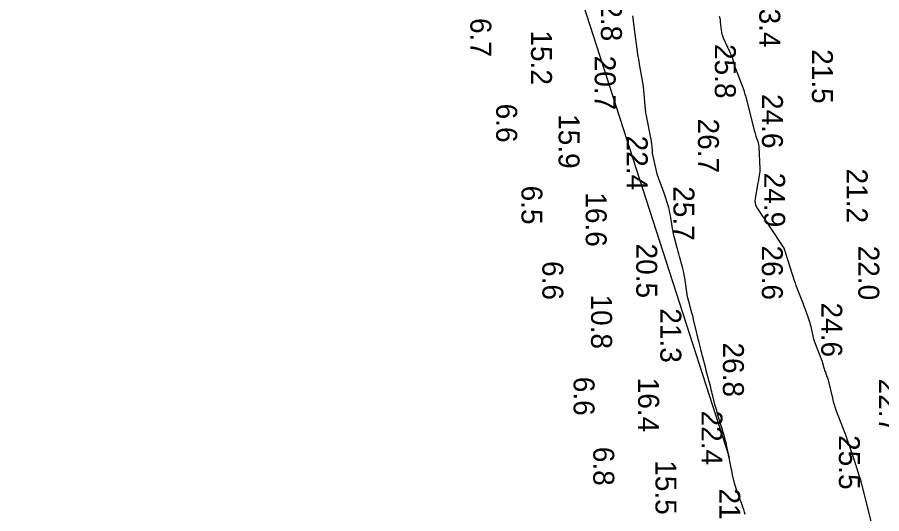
# Model space of a CAD drawing. Extents: x 1178573 to 1187098, y 693282 to 751751.
# Drawn here: x 1183056 to 1183571, y 739276 to 739573 of the extents above; entities that cross this region are included whole.
import ezdxf

# ---------------------------------------------------------------- set-up
doc = ezdxf.new("R2010")
doc.units = 0
for name, color, linetype in [('G-ANNO-PATT', 7, 'Continuous'), ('V-HYDS-MAJR', 7, 'Continuous'), ('V-HYDS-SOUN', 7, 'Continuous')]:
    doc.layers.add(name, color=color, linetype=linetype)

msp = doc.modelspace()

# ---------------------------------------------------------------- linework, layer by layer
at = {"layer": 'G-ANNO-PATT'}
for points in [[(1183055.57, 742449.3), (1183256.28, 741783.89), (1183367.41, 739659.95), (1183480.15, 739310.05)], [(1183480.15, 739310.05), (1183479.1, 739315.45), (1183478.87, 739316.57), (1183478.61, 739317.7), (1183478.34, 739318.82), (1183478.03, 739319.93), (1183476.78, 739324.38), (1183476.47, 739325.49), (1183476.15, 739326.59), (1183475.82, 739327.7), (1183475.49, 739328.81), (1183473.11, 739336.65), (1183472.75, 739337.89), (1183472.39, 739339.13), (1183472.05, 739340.37), (1183471.73, 739341.62), (1183470.45, 739346.63), (1183470.13, 739347.88), (1183469.81, 739349.13), (1183469.49, 739350.38), (1183469.16, 739351.63), (1183467.65, 739357.47), (1183467.29, 739358.86), (1183466.93, 739360.25), (1183466.56, 739361.64), (1183466.2, 739363.03), (1183464.43, 739369.76), (1183464.12, 739370.94), (1183463.81, 739372.13), (1183463.51, 739373.31), (1183463.22, 739374.5), (1183462.04, 739379.25), (1183461.75, 739380.44), (1183461.46, 739381.62), (1183461.17, 739382.81), (1183460.89, 739384), (1183458.96, 739392.23), (1183458.63, 739393.58), (1183458.29, 739394.94), (1183457.93, 739396.29), (1183457.57, 739397.64), (1183456.07, 739403.03), (1183455.71, 739404.38), (1183455.4, 739405.74), (1183455.14, 739407.11), (1183454.92, 739408.49), (1183453.68, 739417.04), (1183453.42, 739418.65), (1183453.12, 739420.25), (1183452.76, 739421.83), (1183452.36, 739423.41), (1183450.6, 739429.85), (1183450.19, 739431.35), (1183449.79, 739432.84), (1183449.4, 739434.33), (1183449.01, 739435.83), (1183447.45, 739441.81), (1183447.08, 739443.3), (1183446.75, 739444.81), (1183446.45, 739446.33), (1183446.19, 739447.85), (1183445.17, 739454.25), (1183444.89, 739455.79), (1183444.56, 739457.31), (1183444.18, 739458.82), (1183443.73, 739460.32), (1183441.6, 739467.07), (1183441.25, 739468.16), (1183440.87, 739469.25), (1183440.48, 739470.32), (1183440.06, 739471.39), (1183438.35, 739475.64), (1183437.95, 739476.71), (1183437.59, 739477.8), (1183437.27, 739478.9), (1183436.99, 739480.01), (1183434.79, 739489.69), (1183434.64, 739490.42), (1183434.52, 739491.16), (1183434.43, 739491.9), (1183434.37, 739492.65), (1183434.18, 739495.66), (1183434.12, 739496.41), (1183434.04, 739497.15), (1183433.93, 739497.89), (1183433.8, 739498.63), (1183430.63, 739514.69), (1183430.53, 739515.56), (1183429.17, 739530.95), (1183429, 739531.54), (1183426.73, 739544.65), (1183426.48, 739546.13), (1183426.24, 739547.62), (1183426.01, 739549.1), (1183425.79, 739550.59), (1183424.94, 739556.54), (1183424.72, 739558.03), (1183424.52, 739559.52), (1183424.31, 739561), (1183424.12, 739562.49), (1183422.68, 739573.37)], [(1183474.28, 739573.19), (1183474.53, 739572.02), (1183474.74, 739570.85), (1183474.9, 739569.66), (1183475.45, 739564.89), (1183475.63, 739563.71), (1183475.9, 739562.56), (1183476.26, 739561.43), (1183476.71, 739560.32), (1183481.78, 739549.07), (1183481.97, 739548.63), (1183482.13, 739548.18), (1183482.28, 739547.72), (1183482.4, 739547.26), (1183482.84, 739545.39), (1183482.96, 739544.92), (1183483.09, 739544.46), (1183483.24, 739544), (1183483.41, 739543.55), (1183488.89, 739529.09), (1183488.99, 739528.82), (1183489.08, 739528.54), (1183489.16, 739528.26), (1183489.23, 739527.98), (1183489.61, 739526.38), (1183489.63, 739526.32), (1183489.65, 739526.27), (1183489.68, 739526.22), (1183489.72, 739526.18), (1183489.88, 739526.01), (1183489.91, 739525.96), (1183489.94, 739525.91), (1183489.97, 739525.86), (1183489.98, 739525.81), (1183495.2, 739504.91), (1183495.42, 739504.08), (1183495.65, 739503.25), (1183495.9, 739502.43), (1183496.17, 739501.62), (1183497.29, 739498.37), (1183497.54, 739497.55), (1183497.73, 739496.72), (1183497.86, 739495.88), (1183497.93, 739495.03), (1183498.55, 739482.42), (1183498.56, 739481.69), (1183498.54, 739480.97), (1183498.47, 739480.25), (1183498.36, 739479.53), (1183497.86, 739476.67), (1183497.73, 739475.96), (1183497.61, 739475.24), (1183497.48, 739474.53), (1183497.35, 739473.81), (1183495.62, 739464.34), (1183495.49, 739462.83), (1183495.65, 739461.39), (1183496.09, 739460), (1183496.83, 739458.68), (1183500.36, 739453.51), (1183501.25, 739452.21), (1183502.12, 739450.92), (1183503, 739449.62), (1183503.86, 739448.31), (1183512.87, 739434.76), (1183512.93, 739434.66), (1183512.98, 739434.56), (1183513.02, 739434.45), (1183513.05, 739434.34), (1183513.15, 739433.88), (1183513.18, 739433.76), (1183513.21, 739433.65), (1183513.25, 739433.54), (1183513.29, 739433.43), (1183513.59, 739432.6), (1183513.65, 739432.43), (1183513.71, 739432.25), (1183513.77, 739432.08), (1183513.83, 739431.9), (1183518.99, 739415.6), (1183519.48, 739414.09), (1183520, 739412.59), (1183520.54, 739411.1), (1183521.12, 739409.61), (1183523.51, 739403.55), (1183524.07, 739402.14), (1183524.6, 739400.73), (1183525.13, 739399.31), (1183525.64, 739397.88), (1183527.87, 739391.54), (1183528.24, 739390.42), (1183528.58, 739389.29), (1183528.88, 739388.15), (1183529.14, 739387), (1183530.1, 739382.37), (1183530.37, 739381.22), (1183530.68, 739380.08), (1183531.04, 739378.96), (1183531.45, 739377.85), (1183534.9, 739369.15), (1183535.16, 739368.46), (1183535.41, 739367.77), (1183535.64, 739367.07), (1183535.85, 739366.36), (1183536.68, 739363.48), (1183536.88, 739362.8), (1183537.1, 739362.11), (1183537.32, 739361.44), (1183537.56, 739360.76), (1183538.54, 739358.07), (1183538.78, 739357.4), (1183539, 739356.72), (1183539.19, 739356.03), (1183539.37, 739355.34), (1183541.79, 739345.24), (1183542.28, 739343.34), (1183542.83, 739341.45), (1183543.44, 739339.58), (1183544.11, 739337.74), (1183549.15, 739324.51), (1183549.24, 739324.28), (1183549.33, 739324.04), (1183549.41, 739323.81), (1183549.5, 739323.58), (1183549.84, 739322.64), (1183549.92, 739322.41), (1183550.01, 739322.18), (1183550.09, 739321.94), (1183550.17, 739321.71), (1183555.06, 739307.12), (1183555.37, 739306.2), (1183555.67, 739305.29), (1183555.97, 739304.37), (1183556.27, 739303.45), (1183558.01, 739298.06), (1183558.03, 739298), (1183558.05, 739297.94), (1183558.07, 739297.88), (1183558.09, 739297.82), (1183558.18, 739297.57), (1183558.2, 739297.51), (1183558.22, 739297.45), (1183558.23, 739297.39), (1183558.25, 739297.32), (1183558.72, 739295.53), (1183558.8, 739295.21), (1183558.88, 739294.89), (1183558.96, 739294.57), (1183559.04, 739294.25), (1183565.08, 739270.1)]]:
    msp.add_lwpolyline(points, dxfattribs=at)
at = {"layer": 'V-HYDS-MAJR'}
for points in [[(1183489.78, 739275.88), (1183489.37, 739277.36), (1183488.93, 739278.83), (1183488.44, 739280.29), (1183487.91, 739281.73), (1183484.94, 739289.57), (1183484.5, 739290.8), (1183484.1, 739292.04), (1183483.74, 739293.3), (1183483.43, 739294.57), (1183482.26, 739299.67), (1183481.98, 739300.95), (1183481.7, 739302.23), (1183481.44, 739303.51), (1183481.18, 739304.79), (1183479.1, 739315.45), (1183478.87, 739316.57), (1183478.61, 739317.7), (1183478.34, 739318.82), (1183478.03, 739319.93), (1183476.78, 739324.38), (1183476.47, 739325.49), (1183476.15, 739326.59), (1183475.82, 739327.7), (1183475.49, 739328.81), (1183473.11, 739336.65), (1183472.75, 739337.89), (1183472.39, 739339.13), (1183472.05, 739340.37), (1183471.73, 739341.62), (1183470.45, 739346.63), (1183470.13, 739347.88), (1183469.81, 739349.13), (1183469.49, 739350.38), (1183469.16, 739351.63), (1183467.65, 739357.47), (1183467.29, 739358.86), (1183466.93, 739360.25), (1183466.56, 739361.64), (1183466.2, 739363.03), (1183464.43, 739369.76), (1183464.12, 739370.94), (1183463.81, 739372.13), (1183463.51, 739373.31), (1183463.22, 739374.5), (1183462.04, 739379.25), (1183461.75, 739380.44), (1183461.46, 739381.62), (1183461.17, 739382.81), (1183460.89, 739384), (1183458.96, 739392.23), (1183458.63, 739393.58), (1183458.29, 739394.94), (1183457.93, 739396.29), (1183457.57, 739397.64), (1183456.07, 739403.03), (1183455.71, 739404.38), (1183455.4, 739405.74), (1183455.14, 739407.11), (1183454.92, 739408.49), (1183453.68, 739417.04), (1183453.42, 739418.65), (1183453.12, 739420.25), (1183452.76, 739421.83), (1183452.36, 739423.41), (1183450.6, 739429.85), (1183450.19, 739431.35), (1183449.79, 739432.84), (1183449.4, 739434.33), (1183449.01, 739435.83), (1183447.45, 739441.81), (1183447.08, 739443.3), (1183446.75, 739444.81), (1183446.45, 739446.33), (1183446.19, 739447.85), (1183445.17, 739454.25), (1183444.89, 739455.79), (1183444.56, 739457.31), (1183444.18, 739458.82), (1183443.73, 739460.32), (1183441.6, 739467.07), (1183441.25, 739468.16), (1183440.87, 739469.25), (1183440.48, 739470.32), (1183440.06, 739471.39), (1183438.35, 739475.64), (1183437.95, 739476.71), (1183437.59, 739477.8), (1183437.27, 739478.9), (1183436.99, 739480.01), (1183434.79, 739489.69), (1183434.64, 739490.42), (1183434.52, 739491.16), (1183434.43, 739491.9), (1183434.37, 739492.65), (1183434.18, 739495.66), (1183434.12, 739496.41), (1183434.04, 739497.15), (1183433.93, 739497.89), (1183433.8, 739498.63), (1183430.63, 739514.69), (1183430.53, 739515.56), (1183429.17, 739530.95), (1183429, 739531.54), (1183426.73, 739544.65), (1183426.48, 739546.13), (1183426.24, 739547.62), (1183426.01, 739549.1), (1183425.79, 739550.59), (1183424.94, 739556.54), (1183424.72, 739558.03), (1183424.52, 739559.52), (1183424.31, 739561), (1183424.12, 739562.49), (1183422.68, 739573.37)], [(1183474.28, 739573.19), (1183474.53, 739572.02), (1183474.74, 739570.85), (1183474.9, 739569.66), (1183475.45, 739564.89), (1183475.63, 739563.71), (1183475.9, 739562.56), (1183476.26, 739561.43), (1183476.71, 739560.32), (1183481.78, 739549.07), (1183481.97, 739548.63), (1183482.13, 739548.18), (1183482.28, 739547.72), (1183482.4, 739547.26), (1183482.84, 739545.39), (1183482.96, 739544.92), (1183483.09, 739544.46), (1183483.24, 739544), (1183483.41, 739543.55), (1183488.89, 739529.09), (1183488.99, 739528.82), (1183489.08, 739528.54), (1183489.16, 739528.26), (1183489.23, 739527.98), (1183489.61, 739526.38), (1183489.63, 739526.32), (1183489.65, 739526.27), (1183489.68, 739526.22), (1183489.72, 739526.18), (1183489.88, 739526.01), (1183489.91, 739525.96), (1183489.94, 739525.91), (1183489.97, 739525.86), (1183489.98, 739525.81), (1183495.2, 739504.91), (1183495.42, 739504.08), (1183495.65, 739503.25), (1183495.9, 739502.43), (1183496.17, 739501.62), (1183497.29, 739498.37), (1183497.54, 739497.55), (1183497.73, 739496.72), (1183497.86, 739495.88), (1183497.93, 739495.03), (1183498.55, 739482.42), (1183498.56, 739481.69), (1183498.54, 739480.97), (1183498.47, 739480.25), (1183498.36, 739479.53), (1183497.86, 739476.67), (1183497.73, 739475.96), (1183497.61, 739475.24), (1183497.48, 739474.53), (1183497.35, 739473.81), (1183495.62, 739464.34), (1183495.49, 739462.83), (1183495.65, 739461.39), (1183496.09, 739460), (1183496.83, 739458.68), (1183500.36, 739453.51), (1183501.25, 739452.21), (1183502.12, 739450.92), (1183503, 739449.62), (1183503.86, 739448.31), (1183512.87, 739434.76), (1183512.93, 739434.66), (1183512.98, 739434.56), (1183513.02, 739434.45), (1183513.05, 739434.34), (1183513.15, 739433.88), (1183513.18, 739433.76), (1183513.21, 739433.65), (1183513.25, 739433.54), (1183513.29, 739433.43), (1183513.59, 739432.6), (1183513.65, 739432.43), (1183513.71, 739432.25), (1183513.77, 739432.08), (1183513.83, 739431.9), (1183518.99, 739415.6), (1183519.48, 739414.09), (1183520, 739412.59), (1183520.54, 739411.1), (1183521.12, 739409.61), (1183523.51, 739403.55), (1183524.07, 739402.14), (1183524.6, 739400.73), (1183525.13, 739399.31), (1183525.64, 739397.88), (1183527.87, 739391.54), (1183528.24, 739390.42), (1183528.58, 739389.29), (1183528.88, 739388.15), (1183529.14, 739387), (1183530.1, 739382.37), (1183530.37, 739381.22), (1183530.68, 739380.08), (1183531.04, 739378.96), (1183531.45, 739377.85), (1183534.9, 739369.15), (1183535.16, 739368.46), (1183535.41, 739367.77), (1183535.64, 739367.07), (1183535.85, 739366.36), (1183536.68, 739363.48), (1183536.88, 739362.8), (1183537.1, 739362.11), (1183537.32, 739361.44), (1183537.56, 739360.76), (1183538.54, 739358.07), (1183538.78, 739357.4), (1183539, 739356.72), (1183539.19, 739356.03), (1183539.37, 739355.34), (1183541.79, 739345.24), (1183542.28, 739343.34), (1183542.83, 739341.45), (1183543.44, 739339.58), (1183544.11, 739337.74), (1183549.15, 739324.51), (1183549.24, 739324.28), (1183549.33, 739324.04), (1183549.41, 739323.81), (1183549.5, 739323.58), (1183549.84, 739322.64), (1183549.92, 739322.41), (1183550.01, 739322.18), (1183550.09, 739321.94), (1183550.17, 739321.71), (1183555.06, 739307.12), (1183555.37, 739306.2), (1183555.67, 739305.29), (1183555.97, 739304.37), (1183556.27, 739303.45), (1183558.01, 739298.06), (1183558.03, 739298), (1183558.05, 739297.94), (1183558.07, 739297.88), (1183558.09, 739297.82), (1183558.18, 739297.57), (1183558.2, 739297.51), (1183558.22, 739297.45), (1183558.23, 739297.39), (1183558.25, 739297.32), (1183558.72, 739295.53), (1183558.8, 739295.21), (1183558.88, 739294.89), (1183558.96, 739294.57), (1183559.04, 739294.25), (1183565.08, 739270.1)]]:
    msp.add_lwpolyline(points, dxfattribs=at)

# ---------------------------------------------------------------- texts
at = {"layer": 'V-HYDS-SOUN'}
for s, p in [('22.8 ', (1183403.71, 739590.79)), ('23.4 ', (1183498.15, 739587.03)), ('6.7', (1183325.82, 739572.1)), ('15.2 ', (1183362.02, 739564.7)), ('25.8 ', (1183471.65, 739556.6)), ('21.5 ', (1183529.56, 739553.53)), ('20.7 ', (1183399.99, 739549.62)), ('24.6 ', (1183499.76, 739526.78)), ('6.6', (1183341.24, 739521.01)), ('15.9 ', (1183378.45, 739514.77)), ('26.7 ', (1183461.6, 739512.12)), ('22.4 ', (1183419.12, 739501.95)), ('24.9 ', (1183501.08, 739479.8)), ('21.2 ', (1183550.28, 739482.32)), ('6.5', (1183356.3, 739472.11)), ('25.7 ', (1183446.97, 739471.76)), ('16.6 ', (1183394.64, 739468.12)), ('20.5 ', (1183424.77, 739437.55)), ('26.6 ', (1183499.69, 739436.39)), ('22.0 ', (1183557.24, 739436.27)), ('6.6', (1183368.77, 739427.12)), ('10.8 ', (1183397.84, 739407.16)), ('24.6 ', (1183535.13, 739402.34)), ('21.3 ', (1183439.13, 739398.93)), ('26.8 ', (1183476.48, 739378.55)), ('6.6', (1183387.4, 739358.09)), ('16.4 ', (1183425.91, 739357.53)), ('22.7 ', (1183569.51, 739357.03)), ('22.4 ', (1183463.7, 739337.91)), ('25.5 ', (1183545.64, 739323.28)), ('6.8', (1183399.15, 739316.3)), ('15.5 ', (1183436.25, 739308.29)), ('21.8 ', (1183474.28, 739291.45))]:
    msp.add_text(s, height=12.5, rotation=270, dxfattribs=at).set_placement(p)

doc.saveas('drawing.dxf')
